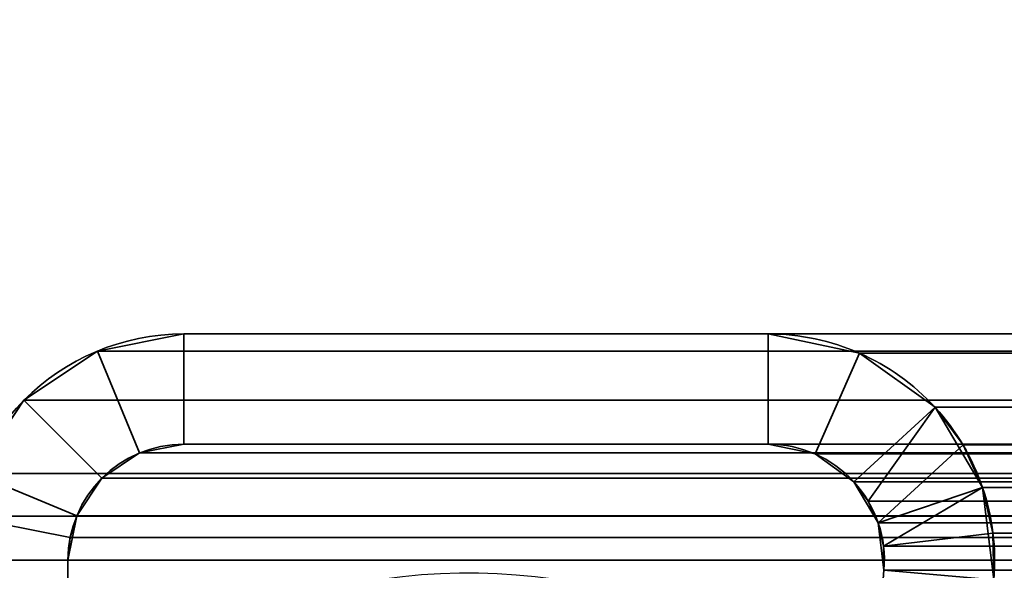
# Model space of a CAD drawing. Header units: millimetres. Extents: x -603 to 3703, y -115 to 193.
# Tile 936 of 1056: x 2486 to 2500, y 14 to 22. Entities that reach past the tile are written whole.
import ezdxf

# ---------------------------------------------------------------- set-up
doc = ezdxf.new("R2010")
doc.units = ezdxf.units.MM
doc.layers.add('151', color=7, linetype='Continuous', true_color=0xffffff)

# ---------------------------------------------------------------- blocks, each defined once
blk = doc.blocks.new('UG_SURFACE_003')
at = {"layer": '151', "color": 252, "linetype": 'Continuous', "lineweight": 35}
for points in [[(3703, -18, 2212.25), (3703, 174.4, 2212.25), (2297, 174.4, 2212.25), (2297, -18, 2212.25)], [(2447, -18, 2062.25), (2447, 174.4, 2062.25), (3553, 174.4, 2062.25), (3553, -18, 2062.25)]]:
    blk.add_3dface(points, dxfattribs=at)
blk = doc.blocks.new('UG_SURFACE_096')
at = {"layer": '151', "color": 252, "linetype": 'Continuous', "lineweight": 35}
for points in [[(2488.58, 17.5, 2020.67), (2488.58, 17.5, -8.75), (2487.401, 17.266, -8.75), (2487.401, 17.266, 2021.849)], [(2488.58, 17.5, 2020.67), (2487.401, 17.266, 2021.849), (2487.975, 15.88, 2021.275), (2488.58, 16, 2020.67)], [(2488.58, 16, -8.75), (2487.975, 15.88, -8.75), (2487.401, 17.266, -8.75), (2488.58, 17.5, -8.75)], [(2488.58, 17.5, 2020.67), (2496.533, 17.5, 2012.717), (2496.533, 17.5, -8.75), (2488.58, 17.5, -8.75)], [(2488.58, 16, 2020.67), (2496.533, 16, 2012.717), (2496.533, 17.5, 2012.717), (2488.58, 17.5, 2020.67)], [(2488.58, 17.5, -8.75), (2496.533, 17.5, -8.75), (2496.533, 16, -8.75), (2488.58, 16, -8.75)], [(2497.773, 17.239, 2011.477), (2497.773, 17.239, -8.75), (2496.533, 17.5, -8.75), (2496.533, 17.5, 2012.717)], [(2496.533, 16, 2012.717), (2497.169, 15.866, 2012.081), (2497.773, 17.239, 2011.477), (2496.533, 17.5, 2012.717)], [(2496.533, 17.5, -8.75), (2497.773, 17.239, -8.75), (2497.169, 15.866, -8.75), (2496.533, 16, -8.75)], [(2487.401, 17.266, 2021.849), (2487.401, 17.266, -8.75), (2486.402, 16.598, -8.75), (2486.402, 16.598, 2022.848)], [(2487.401, 17.266, 2021.849), (2486.402, 16.598, 2022.848), (2487.463, 15.537, 2021.787), (2487.975, 15.88, 2021.275)], [(2486.402, 16.598, -8.75), (2487.401, 17.266, -8.75), (2487.975, 15.88, -8.75), (2487.463, 15.537, -8.75)], [(2498.803, 16.501, 2010.447), (2497.773, 17.239, 2011.477), (2497.169, 15.866, 2012.081), (2497.698, 15.487, 2011.552)], [(2497.698, 15.487, -8.75), (2497.169, 15.866, -8.75), (2497.773, 17.239, -8.75), (2498.803, 16.501, -8.75)], [(2498.803, 16.501, 2010.447), (2498.803, 16.501, -8.75), (2497.773, 17.239, -8.75), (2497.773, 17.239, 2011.477)], [(2486.402, 16.598, 2022.848), (2486.402, 16.598, -8.75), (2485.734, 15.599, -8.75), (2485.734, 15.599, 2023.515)], [(2487.12, 15.025, 2022.13), (2487.463, 15.537, 2021.787), (2486.402, 16.598, 2022.848), (2485.734, 15.599, 2023.515)], [(2487.463, 15.537, -8.75), (2487.12, 15.025, -8.75), (2485.734, 15.599, -8.75), (2486.402, 16.598, -8.75)], [(2498.803, 16.501, 2010.447), (2497.698, 15.487, 2011.552), (2497.892, 15.225, 2011.358)], [(2498.803, 16.501, -8.75), (2499.449, 15.41, -8.75), (2498.029, 14.928, -8.75), (2497.698, 15.487, -8.75)], [(2497.892, 15.225, 2011.358), (2498.029, 14.928, 2011.221), (2499.183, 15.989, 2010.067), (2498.803, 16.501, 2010.447)], [(2498.803, 16.501, -8.75), (2498.803, 16.501, 2010.447), (2499.183, 15.989, 2010.067)], [(2499.183, 15.989, 2010.067), (2499.449, 15.41, -8.75), (2498.803, 16.501, -8.75)], [(2487.975, 15.88, 2021.275), (2487.975, 15.88, -8.75), (2488.58, 16, -8.75), (2488.58, 16, 2020.67)], [(2488.58, 16, 2020.67), (2488.58, 16, -8.75), (2496.533, 16, -8.75), (2496.533, 16, 2012.717)], [(2496.533, 16, 2012.717), (2496.533, 16, -8.75), (2497.169, 15.866, -8.75), (2497.169, 15.866, 2012.081)], [(2499.449, 15.41, 2009.801), (2499.183, 15.989, 2010.067), (2498.029, 14.928, 2011.221), (2498.101, 14.609, 2011.149)], [(2499.183, 15.989, 2010.067), (2499.449, 15.41, 2009.801), (2499.449, 15.41, -8.75)], [(2487.463, 15.537, 2021.787), (2487.463, 15.537, -8.75), (2487.975, 15.88, -8.75), (2487.975, 15.88, 2021.275)], [(2497.169, 15.866, 2012.081), (2497.169, 15.866, -8.75), (2497.698, 15.487, -8.75), (2497.698, 15.487, 2011.552)], [(2485.5, 14.42, -8.75), (2485.734, 15.599, -8.75), (2487.12, 15.025, -8.75), (2487, 14.42, -8.75)], [(2487.03, 14.728, 2022.22), (2487.12, 15.025, 2022.13), (2485.734, 15.599, 2023.515), (2485.559, 15.021, 2023.691)], [(2487.12, 15.025, 2022.13), (2487.12, 15.025, -8.75), (2487.463, 15.537, -8.75), (2487.463, 15.537, 2021.787)], [(2497.698, 15.487, -8.75), (2498.029, 14.928, -8.75), (2498.029, 14.928, 2011.221)], [(2498.029, 14.928, 2011.221), (2497.892, 15.225, 2011.358), (2497.698, 15.487, -8.75)], [(2497.892, 15.225, 2011.358), (2497.698, 15.487, 2011.552), (2497.698, 15.487, -8.75)], [(2498.107, 14.282, -8.75), (2498.029, 14.928, -8.75), (2499.449, 15.41, -8.75), (2499.601, 14.152, -8.75)], [(2498.101, 14.609, 2011.149), (2499.591, 14.789, 2009.66), (2499.449, 15.41, 2009.801)], [(2499.449, 15.41, -8.75), (2499.449, 15.41, 2009.801), (2499.591, 14.789, 2009.66)], [(2499.591, 14.789, 2009.66), (2499.601, 14.152, -8.75), (2499.449, 15.41, -8.75)], [(2487, 14.42, 2022.25), (2487.03, 14.728, 2022.22), (2485.559, 15.021, 2023.691), (2485.5, 14.42, 2023.75)], [(2487, 14.42, -8.75), (2487.12, 15.025, -8.75), (2487.12, 15.025, 2022.13)], [(2487.12, 15.025, 2022.13), (2487.03, 14.728, 2022.22), (2487, 14.42, -8.75)], [(2498.029, 14.928, -8.75), (2498.107, 14.282, -8.75), (2498.107, 14.282, 2011.143)], [(2498.107, 14.282, 2011.143), (2498.101, 14.609, 2011.149), (2498.029, 14.928, -8.75)], [(2498.101, 14.609, 2011.149), (2498.029, 14.928, 2011.221), (2498.029, 14.928, -8.75)], [(2499.601, 14.152, 2009.649), (2499.591, 14.789, 2009.66), (2498.101, 14.609, 2011.149), (2498.107, 14.282, 2011.143)], [(2499.591, 14.789, 2009.66), (2499.601, 14.152, 2009.649), (2499.601, 14.152, -8.75)], [(2487.03, 14.728, 2022.22), (2487, 14.42, 2022.25), (2487, 14.42, -8.75)], [(2487, -29.92, 2022.25), (2487, 14.42, 2022.25), (2485.5, 14.42, 2023.75), (2485.5, -29.92, 2023.75)], [(2487, 14.42, -8.75), (2487, -29.92, -8.75), (2485.5, -29.92, -8.75), (2485.5, 14.42, -8.75)], [(2487, -29.92, 2022.25), (2487, -29.92, -8.75), (2487, 14.42, -8.75), (2487, 14.42, 2022.25)]]:
    blk.add_3dface(points, dxfattribs=at)
blk = doc.blocks.new('UG_SURFACE_101')
at = {"layer": '151', "color": 252, "linetype": 'Continuous', "lineweight": 35}
for points in [[(3511.42, 17.5, 2020.67), (2488.58, 17.5, 2020.67), (2487.401, 17.266, 2021.849), (3512.599, 17.266, 2021.849)], [(2488.58, 16, 2020.67), (2487.975, 15.88, 2021.275), (2487.401, 17.266, 2021.849), (2488.58, 17.5, 2020.67)], [(2488.58, 17.5, 2020.67), (3511.42, 17.5, 2020.67), (3503.467, 17.5, 2012.717), (2496.533, 17.5, 2012.717)], [(2488.58, 17.5, 2020.67), (2496.533, 17.5, 2012.717), (2496.533, 16, 2012.717), (2488.58, 16, 2020.67)], [(3502.227, 17.239, 2011.477), (2497.773, 17.239, 2011.477), (2496.533, 17.5, 2012.717), (3503.467, 17.5, 2012.717)], [(2496.533, 17.5, 2012.717), (2497.773, 17.239, 2011.477), (2497.169, 15.866, 2012.081), (2496.533, 16, 2012.717)], [(3512.599, 17.266, 2021.849), (2487.401, 17.266, 2021.849), (2486.402, 16.598, 2022.848), (3513.598, 16.598, 2022.848)], [(2487.975, 15.88, 2021.275), (2487.463, 15.537, 2021.787), (2486.402, 16.598, 2022.848), (2487.401, 17.266, 2021.849)], [(2497.698, 15.487, 2011.552), (2497.169, 15.866, 2012.081), (2497.773, 17.239, 2011.477), (2498.803, 16.501, 2010.447)], [(3501.197, 16.501, 2010.447), (2498.803, 16.501, 2010.447), (2497.773, 17.239, 2011.477), (3502.227, 17.239, 2011.477)], [(3513.598, 16.598, 2022.848), (2486.402, 16.598, 2022.848), (2485.734, 15.599, 2023.515), (3514.266, 15.599, 2023.515)], [(2485.734, 15.599, 2023.515), (2486.402, 16.598, 2022.848), (2487.463, 15.537, 2021.787), (2487.12, 15.025, 2022.13)], [(2497.892, 15.225, 2011.358), (2497.698, 15.487, 2011.552), (2498.803, 16.501, 2010.447)], [(2498.803, 16.501, 2010.447), (2499.183, 15.989, 2010.067), (2498.029, 14.928, 2011.221), (2497.892, 15.225, 2011.358)], [(2499.183, 15.989, 2010.067), (2498.803, 16.501, 2010.447), (3501.197, 16.501, 2010.447)], [(2499.183, 15.989, 2010.067), (3501.197, 16.501, 2010.447), (3500.817, 15.989, 2010.067)], [(3512.025, 15.88, 2021.275), (2487.975, 15.88, 2021.275), (2488.58, 16, 2020.67), (3511.42, 16, 2020.67)], [(2488.58, 16, 2020.67), (2496.533, 16, 2012.717), (3503.467, 16, 2012.717), (3511.42, 16, 2020.67)], [(3503.467, 16, 2012.717), (2496.533, 16, 2012.717), (2497.169, 15.866, 2012.081), (3502.831, 15.866, 2012.081)], [(2498.101, 14.609, 2011.149), (2498.029, 14.928, 2011.221), (2499.183, 15.989, 2010.067), (2499.449, 15.41, 2009.801)], [(3500.817, 15.989, 2010.067), (2499.449, 15.41, 2009.801), (2499.183, 15.989, 2010.067)], [(3500.817, 15.989, 2010.067), (3500.551, 15.41, 2009.801), (2499.449, 15.41, 2009.801)], [(3512.537, 15.537, 2021.787), (2487.463, 15.537, 2021.787), (2487.975, 15.88, 2021.275), (3512.025, 15.88, 2021.275)], [(3502.831, 15.866, 2012.081), (2497.169, 15.866, 2012.081), (2497.698, 15.487, 2011.552), (3502.302, 15.487, 2011.552)], [(3514.441, 15.021, 2023.691), (3514.266, 15.599, 2023.515), (2485.734, 15.599, 2023.515), (2485.559, 15.021, 2023.691)], [(2485.559, 15.021, 2023.691), (2485.734, 15.599, 2023.515), (2487.12, 15.025, 2022.13), (2487.03, 14.728, 2022.22)], [(3512.88, 15.025, 2022.13), (2487.12, 15.025, 2022.13), (2487.463, 15.537, 2021.787), (3512.537, 15.537, 2021.787)], [(3502.108, 15.225, 2011.358), (2497.698, 15.487, 2011.552), (2497.892, 15.225, 2011.358)], [(3502.108, 15.225, 2011.358), (3502.302, 15.487, 2011.552), (2497.698, 15.487, 2011.552)], [(2499.449, 15.41, 2009.801), (2499.591, 14.789, 2009.66), (2498.101, 14.609, 2011.149)], [(2499.591, 14.789, 2009.66), (2499.449, 15.41, 2009.801), (3500.551, 15.41, 2009.801)], [(2499.591, 14.789, 2009.66), (3500.551, 15.41, 2009.801), (3500.409, 14.789, 2009.66)], [(2497.892, 15.225, 2011.358), (3501.971, 14.928, 2011.221), (3502.108, 15.225, 2011.358)], [(2497.892, 15.225, 2011.358), (2498.029, 14.928, 2011.221), (3501.971, 14.928, 2011.221)], [(2485.559, 15.021, 2023.691), (2485.5, 14.42, 2023.75), (3514.5, 14.42, 2023.75)], [(2485.5, 14.42, 2023.75), (2485.559, 15.021, 2023.691), (2487.03, 14.728, 2022.22), (2487, 14.42, 2022.25)], [(2485.559, 15.021, 2023.691), (3514.5, 14.42, 2023.75), (3514.441, 15.021, 2023.691)], [(2487.03, 14.728, 2022.22), (2487.12, 15.025, 2022.13), (3512.88, 15.025, 2022.13), (3512.97, 14.728, 2022.22)], [(3501.899, 14.609, 2011.149), (2498.029, 14.928, 2011.221), (2498.101, 14.609, 2011.149)], [(3501.899, 14.609, 2011.149), (3501.971, 14.928, 2011.221), (2498.029, 14.928, 2011.221)], [(2498.107, 14.282, 2011.143), (2498.101, 14.609, 2011.149), (2499.591, 14.789, 2009.66), (2499.601, 14.152, 2009.649)], [(3500.409, 14.789, 2009.66), (2499.601, 14.152, 2009.649), (2499.591, 14.789, 2009.66)], [(3500.409, 14.789, 2009.66), (3500.399, 14.152, 2009.649), (2499.601, 14.152, 2009.649)], [(3513, 14.42, 2022.25), (2487, 14.42, 2022.25), (2487.03, 14.728, 2022.22)], [(3512.97, 14.728, 2022.22), (3513, 14.42, 2022.25), (2487.03, 14.728, 2022.22)], [(2498.101, 14.609, 2011.149), (3501.893, 14.282, 2011.143), (3501.899, 14.609, 2011.149)], [(2498.101, 14.609, 2011.149), (2498.107, 14.282, 2011.143), (3501.893, 14.282, 2011.143)], [(2485.5, -29.92, 2023.75), (3514.5, -29.92, 2023.75), (3514.5, 14.42, 2023.75), (2485.5, 14.42, 2023.75)], [(2485.5, -29.92, 2023.75), (2485.5, 14.42, 2023.75), (2487, 14.42, 2022.25), (2487, -29.92, 2022.25)], [(2487, -29.92, 2022.25), (2487, 14.42, 2022.25), (3513, 14.42, 2022.25), (3513, -29.92, 2022.25)]]:
    blk.add_3dface(points, dxfattribs=at)

msp = doc.modelspace()

# ---------------------------------------------------------------- linework, layer by layer
at = {"layer": '151', "linetype": 'Continuous', "lineweight": -3}
for p, q in [((2488.58, 17.5, 2020.67), (2496.533, 17.5, 2012.717)), ((2488.58, 17.5, 2020.67), (2488.58, 17.5, -8.75)), ((2488.58, 17.5, 2020.67), (2496.533, 17.5, 2012.717)), ((3511.42, 17.5, 2020.67), (2488.58, 17.5, 2020.67)), ((2496.533, 17.5, -8.75), (2488.58, 17.5, -8.75)), ((3503.467, 17.5, 2012.717), (2496.533, 17.5, 2012.717)), ((2496.533, 17.5, 2012.717), (2496.533, 17.5, -8.75)), ((3511.42, 16, 2020.67), (2488.58, 16, 2020.67)), ((2488.58, 16, 2020.67), (2496.533, 16, 2012.717)), ((2488.58, 16, 2020.67), (2496.533, 16, 2012.717)), ((2496.533, 16, -8.75), (2488.58, 16, -8.75)), ((2488.58, 16, 2020.67), (2488.58, 16, -8.75)), ((3503.467, 16, 2012.717), (2496.533, 16, 2012.717)), ((2496.533, 16, 2012.717), (2496.533, 16, -8.75)), ((3514.5, 14.42, 2023.75), (2485.5, 14.42, 2023.75)), ((2487, 14.42, -8.75), (2487, -29.92, -8.75)), ((2487, -29.92, 2022.25), (2487, 14.42, 2022.25)), ((3513, 14.42, 2022.25), (2487, 14.42, 2022.25)), ((2487, 14.42, 2022.25), (2487, 14.42, -8.75)), ((2487, -29.92, 2022.25), (2487, 14.42, 2022.25)), ((2497.509, 7.446, -8.75), (2498.107, 14.282, -8.75)), ((2498.107, 14.282, 2011.143), (2497.509, 7.446, 2011.741)), ((2498.107, 14.282, 2011.143), (2497.509, 7.446, 2011.741)), ((2498.107, 14.282, 2011.143), (2498.107, 14.282, -8.75)), ((3501.893, 14.282, 2011.143), (2498.107, 14.282, 2011.143))]:
    msp.add_line(p, q, dxfattribs=at)
for centre, radius, start, end in [((2488.58, 14.42, -8.75), 3.08, 90, 180), ((2496.533, 14.42, -8.75), 3.08, 355, 90), ((2488.58, 14.42, -8.75), 1.58, 90, 180), ((2496.533, 14.42, -8.75), 1.58, 355, 90)]:
    msp.add_arc(centre, radius, start, end, dxfattribs=at)
at = {"layer": '151', "linetype": 'Continuous', "lineweight": -3, "extrusion": (-0.707107, -6.12323e-17, -0.707107)}
for centre, major_axis, start_param, end_param in [((2488.58, 14.42, 2020.67), (-3.08, 0, 3.08), 0, 1.570796), ((2488.58, 14.42, 2020.67), (-3.08, 0, 3.08), 0, 1.570796), ((2496.533, 14.42, 2012.717), (-3.08, 0, 3.08), 1.570796, 3.228859), ((2496.533, 14.42, 2012.717), (-3.08, 0, 3.08), 1.570796, 3.228859), ((2488.58, 14.42, 2020.67), (-1.58, 0, 1.58), 0, 1.570796), ((2488.58, 14.42, 2020.67), (-1.58, 0, 1.58), 0, 1.570796), ((2496.533, 14.42, 2012.717), (-1.58, 0, 1.58), 1.570796, 3.228859), ((2496.533, 14.42, 2012.717), (-1.58, 0, 1.58), 1.570796, 3.228859)]:
    msp.add_ellipse(centre, major_axis=major_axis, ratio=0.707107, start_param=start_param, end_param=end_param, dxfattribs=at)
at = {"layer": '151', "linetype": 'Continuous', "lineweight": -3}
for points in [[(2496.337, 13.267, -8.75), (2493.833, 14.607, -8.75), (2490.815, 14.565, -8.75), (2488.348, 13.155, -8.75)], [(2496.337, 13.267, 2012.913), (2493.833, 14.607, 2015.417), (2490.815, 14.565, 2018.435), (2488.348, 13.155, 2020.902)]]:
    msp.add_open_spline(points, degree=3, dxfattribs=at)

# ---------------------------------------------------------------- block references
for name in ['UG_SURFACE_003', 'UG_SURFACE_096', 'UG_SURFACE_101']:
    msp.add_blockref(name, (0, 0), dxfattribs=at)

doc.saveas('drawing.dxf')
